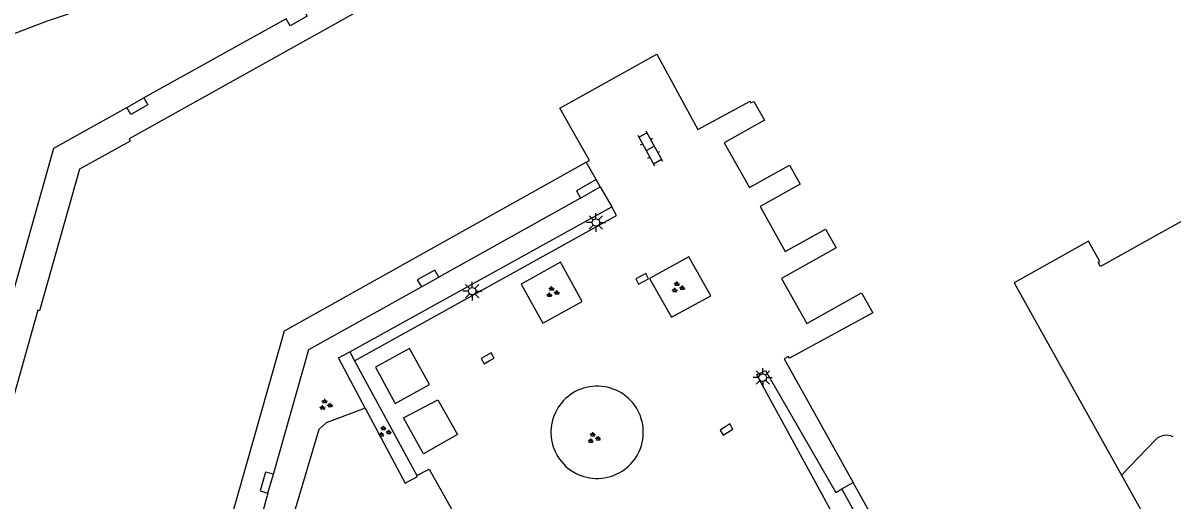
# Model space of a CAD drawing. Extents: x 128000 to 131008, y 398996 to 402500.
# Drawn here: x 128660 to 128735.7, y 399401.8 to 399433.2 of the extents above; entities that cross this region are included whole.
import ezdxf

# ---------------------------------------------------------------- set-up
doc = ezdxf.new("R2010")
doc.units = 0
for name, color, linetype in [('gg-bbg-hoofdgebouw', 7, 'Continuous'), ('gg-bbg-onder overbouw', 7, 'Continuous'), ('gg-bbg-pand overbouw', 7, 'Continuous'), ('gg-bbg-pilaar onder overbouw', 7, 'Continuous'), ('gg-bbg-pilaar pand', 7, 'Continuous'), ('gg-knt-verharding', 7, 'Continuous'), ('gt-grn-groengrens', 7, 'Continuous'), ('gt-grn-groenlijn', 7, 'Continuous'), ('gt-symb-groenvak', 7, 'Continuous'), ('gt-symb-klinker verharding', 7, 'Continuous'), ('gt-symb-kolk', 7, 'Continuous'), ('gt-symb-lichtmast', 7, 'Continuous')]:
    doc.layers.add(name, color=color, linetype=linetype)

# ---------------------------------------------------------------- blocks, each defined once
blk = doc.blocks.new('gt0-LMAST')
at = {"layer": 'gt-symb-lichtmast'}
for p, q in [((-0.182, 0.173), (-0.447, 0.438)), ((-0.005, 0.246), (-0.005, 0.621)), ((0.172, 0.173), (0.437, 0.438)), ((-0.255, -0.004), (-0.63, -0.004)), ((-0.182, -0.181), (-0.447, -0.446)), ((-0.005, -0.254), (-0.005, -0.629)), ((0.437, -0.446), (0.172, -0.181)), ((0.245, -0.004), (0.62, -0.004))]:
    blk.add_line(p, q, dxfattribs=at)
blk.add_circle((-0.005, -0.004), 0.25, dxfattribs=at)
blk = doc.blocks.new('gt0-KOLK')
at = {"layer": 'gt-symb-kolk'}
blk.add_lwpolyline([(0, 0), (0.375, 0), (0.375, 0.4), (-0.375, 0.4), (-0.375, 0), (0, 0)], dxfattribs=at)
blk = doc.blocks.new('gt0-GRVAK')
at = {"layer": 'gt-symb-groenvak'}
for p, q in [((-0.11, 0.189), (-0.228, 0.24)), ((-0.182, 0.153), (0.088, 0.153)), ((-0.091, 0.211), (-0.156, 0.322)), ((-0.047, 0.214), (-0.047, 0.393)), ((-0.004, 0.211), (0.061, 0.322)), ((0.015, 0.189), (0.133, 0.24)), ((0.262, -0.052), (0.197, 0.059)), ((0.305, -0.049), (0.305, 0.13)), ((0.349, -0.052), (0.414, 0.059)), ((-0.245, -0.228), (-0.363, -0.177)), ((-0.318, -0.264), (-0.047, -0.264)), ((-0.226, -0.206), (-0.291, -0.095)), ((-0.183, -0.203), (-0.183, -0.024)), ((-0.139, -0.206), (-0.074, -0.095)), ((-0.12, -0.228), (-0.002, -0.177)), ((0.243, -0.074), (0.125, -0.023)), ((0.17, -0.11), (0.441, -0.11)), ((0.368, -0.074), (0.486, -0.023))]:
    blk.add_line(p, q, dxfattribs=at)
blk = doc.blocks.new('gt0-KL1')
at = {"layer": 'gt-symb-klinker verharding'}
for p, q in [((-1.15, 0.3), (1.15, 0.3)), ((-1, -0.3), (-1, 0.3)), ((-0.5, 0.3), (-0.5, 0.45)), ((0, -0.3), (0, 0.3)), ((0.5, 0.3), (0.5, 0.45)), ((1, -0.3), (1, 0.3)), ((-1.15, -0.3), (1.15, -0.3)), ((-0.5, -0.45), (-0.5, -0.3)), ((0.5, -0.45), (0.5, -0.3))]:
    blk.add_line(p, q, dxfattribs=at)

msp = doc.modelspace()

# ---------------------------------------------------------------- linework, layer by layer
at = {"layer": 'gg-bbg-hoofdgebouw'}
for points in [[(128697.084, 399424.051), (128697.284, 399424.163), (128695.348, 399427.607), (128701.731, 399431.154), (128704.429, 399426.191), (128707.855, 399428.054), (128707.912, 399427.949), (128708.097, 399428.049), (128708.799, 399426.803), (128706.165, 399425.319), (128707.812, 399422.376), (128710.458, 399423.856), (128711.16, 399422.608), (128708.515, 399421.131), (128710.173, 399418.162), (128712.829, 399419.645), (128713.528, 399418.403), (128709.935, 399416.392), (128711.593, 399413.429), (128715.193, 399415.444), (128715.936, 399414.125), (128710.452, 399411.148), (128710.395, 399411.253), (128710.105, 399411.095), (128714.652, 399402.952)], [(128743.756, 399423.363), (128736.707, 399416.293), (128736.475, 399416.538), (128739.365, 399419.41), (128737.796, 399421.011), (128730.912, 399417.176), (128730.755, 399417.458), (128730.866, 399417.52), (128730.125, 399418.847), (128725.229, 399416.112), (128732.294, 399403.455)], [(128728.292, 399375.95), (128729.38, 399376.572), (128714.652, 399402.952)], [(128732.294, 399403.455), (128742.77, 399384.687), (128741.553, 399383.12), (128741.391, 399382.991), (128741.986, 399381.919), (128743.174, 399381.603), (128743.287, 399381.832), (128744.435, 399383.356), (128767.47, 399376.848), (128766.987, 399375.153), (128769.144, 399374.541), (128769.627, 399376.234), (128775.866, 399374.455), (128774.946, 399371.207)]]:
    msp.add_lwpolyline(points, dxfattribs=at)
at = {"layer": 'gg-bbg-onder overbouw'}
for points in [[(128698.041, 399442.912), (128667.015, 399425.591), (128667.075, 399425.441), (128663.747, 399423.595), (128661.113, 399414.273), (128660.997, 399414.306), (128654.783, 399392.253)], [(128671.037, 399391.164), (128677.231, 399412.939), (128697.084, 399424.051)]]:
    msp.add_lwpolyline(points, dxfattribs=at)
at = {"layer": 'gg-bbg-pand overbouw'}
for p, q in [((128677.341, 399433.482), (128667.976, 399428.285)), ((128697.731, 399422.902), (128697.084, 399424.051)), ((128696.695, 399421.674), (128687.377, 399416.477)), ((128676.137, 399402.262), (128673.218, 399391.982))]:
    msp.add_line(p, q, dxfattribs=at)
for points in [[(128659.151, 399414.69), (128662.054, 399424.975), (128666.844, 399427.65)], [(128676.499, 399403.501), (128678.833, 399411.712), (128686.23, 399415.837)]]:
    msp.add_lwpolyline(points, dxfattribs=at)
at = {"layer": 'gg-bbg-pilaar onder overbouw'}
for points in [[(128678.455, 399434.135), (128678.728, 399433.669), (128677.596, 399433.016), (128677.341, 399433.482)], [(128667.976, 399428.285), (128668.24, 399427.814), (128667.11, 399427.18), (128666.844, 399427.65)], [(128697.731, 399422.902), (128696.442, 399422.161), (128696.695, 399421.674)], [(128687.377, 399416.477), (128687.114, 399416.949), (128685.959, 399416.314), (128686.23, 399415.837)], [(128676.499, 399403.501), (128675.981, 399403.652), (128675.617, 399402.41), (128676.137, 399402.262)]]:
    msp.add_lwpolyline(points, dxfattribs=at)
at = {"layer": 'gg-bbg-pilaar pand'}
for p, q in [((128666.844, 399427.65), (128667.976, 399428.285)), ((128698.004, 399422.427), (128697.731, 399422.902)), ((128696.695, 399421.674), (128698.004, 399422.427)), ((128686.23, 399415.837), (128687.377, 399416.477)), ((128676.137, 399402.262), (128676.499, 399403.501))]:
    msp.add_line(p, q, dxfattribs=at)
at = {"layer": 'gg-knt-verharding'}
for p, q in [((128698.004, 399422.427), (128698.753, 399421.106)), ((128681.834, 399410.979), (128685.927, 399403.431)), ((128732.294, 399403.455), (128734.525, 399405.764)), ((128713.893, 399402.543), (128714.652, 399402.952)), ((128716.75, 399397.402), (128713.893, 399402.543))]:
    msp.add_line(p, q, dxfattribs=at)
for points in [[(128654.199, 399428.943), (128656.895, 399431.212), (128658.536, 399432.164), (128661.576, 399433.319), (128667.218, 399435.233), (128671.756, 399437.222), (128675.677, 399439.555)], [(128681.834, 399410.979), (128699.073, 399420.541), (128698.753, 399421.106)], [(128695.391, 399417.468), (128692.793, 399416.027), (128694.233, 399413.453), (128696.806, 399414.879), (128695.391, 399417.468)], [(128705.267, 399415.259), (128703.832, 399417.823), (128701.252, 399416.399), (128702.699, 399413.835), (128705.267, 399415.259)], [(128685.449, 399411.784), (128683.221, 399410.549), (128684.503, 399408.16), (128686.765, 399409.421), (128685.449, 399411.784)], [(128713.126, 399401.2), (128708.298, 399410.06), (128708.877, 399410.344), (128713.508, 399402.303), (128713.893, 399402.543)], [(128685.055, 399407.228), (128687.322, 399408.413), (128688.613, 399406.115), (128686.365, 399404.856), (128685.055, 399407.228)], [(128685.927, 399403.431), (128686.738, 399403.843), (128688.426, 399400.828)]]:
    msp.add_lwpolyline(points, dxfattribs=at)
for centre, radius, start, end in [((128697.792, 399406.268), 3.038, 106.9177, 287.03539), ((128697.797, 399406.269), 3.038, 286.93421, 107.01888), ((128735.243, 399405.072), 0.998, 63.28383, 136.07047)]:
    msp.add_arc(centre, radius, start, end, dxfattribs=at)
at = {"layer": 'gt-grn-groengrens'}
for q in [(128698.753, 399421.106), (128681.834, 399410.979)]:
    msp.add_line((128681.53, 399411.553), q, dxfattribs=at)
for points in [[(128682.536, 399407.858), (128680.787, 399411.16), (128681.53, 399411.553)], [(128682.536, 399407.858), (128685.165, 399402.915), (128685.97, 399403.352), (128685.927, 399403.431)]]:
    msp.add_lwpolyline(points, dxfattribs=at)
at = {"layer": 'gt-grn-groenlijn'}
msp.add_lwpolyline([(128682.536, 399407.858), (128679.974, 399406.884), (128679.486, 399406.45), (128674.639, 399390.128), (128672.847, 399390.655)], dxfattribs=at)

# ---------------------------------------------------------------- block references
at = {"layer": 'gt-symb-groenvak'}
for p in [(128694.849, 399415.484), (128703.097, 399415.797), (128679.92, 399408.071), (128683.783, 399406.297), (128697.564, 399405.879)]:
    msp.add_blockref('gt0-GRVAK', p, dxfattribs=at)
at = {"layer": 'gt-symb-klinker verharding', "rotation": -61.00102285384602}
msp.add_blockref('gt0-KL1', (128701.285, 399424.967), dxfattribs=at)
at = {"layer": 'gt-symb-kolk'}
for p, rotation in [((128700.663, 399416.543), -151.89717643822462), ((128690.685, 399410.967), 29.538782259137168), ((128706.2, 399406.614), -147.66062292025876)]:
    msp.add_blockref('gt0-KOLK', p, dxfattribs=dict(at, rotation=rotation))
at = {"layer": 'gt-symb-lichtmast'}
for p in [(128697.716, 399420.081), (128689.58, 399415.561), (128708.699, 399409.873)]:
    msp.add_blockref('gt0-LMAST', p, dxfattribs=at)

doc.saveas('drawing.dxf')
